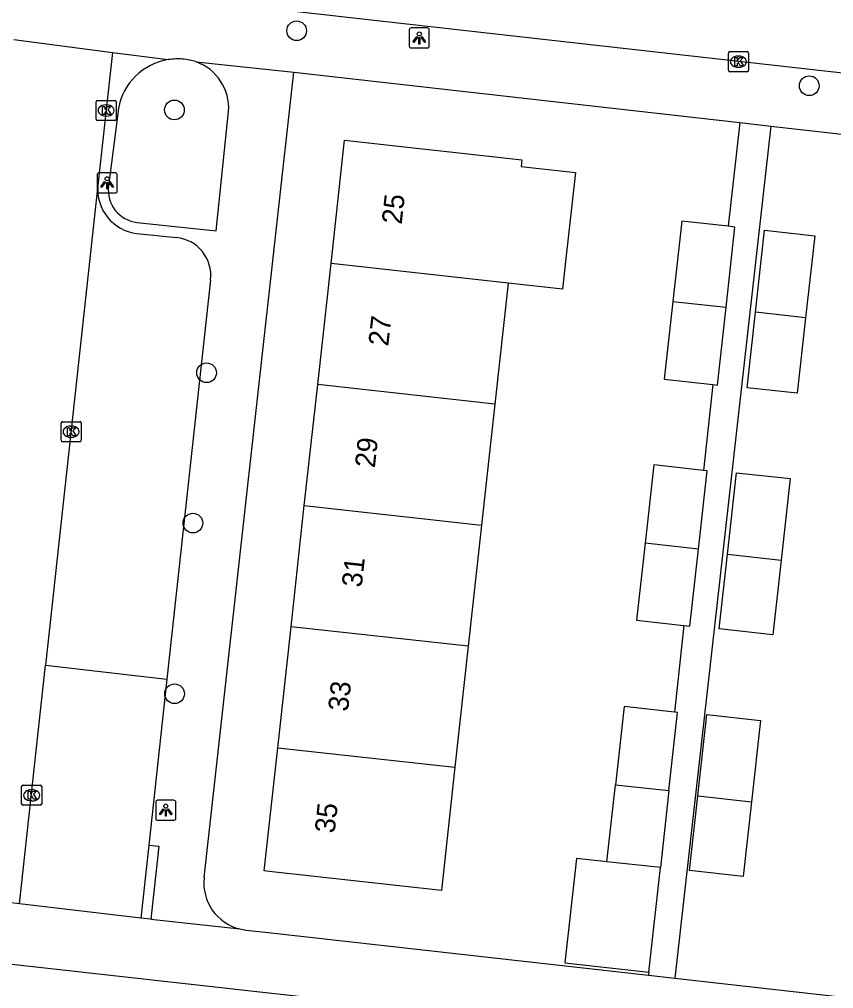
# Model space of a CAD drawing. Extents: x 161928 to 163055, y 386475 to 387428.
# Drawn here: x 162253.9 to 162294.38, y 386515.31 to 386563.46 of the extents above; entities that cross this region are included whole.
import ezdxf

# ---------------------------------------------------------------- set-up
doc = ezdxf.new("R2010")
doc.units = 0
for name, color, linetype in [('IMGEO_Boom', 7, 'Continuous'), ('IMGEO_Kolk', 7, 'Continuous'), ('IMGEO_Lichtpunt', 7, 'Continuous'), ('IMGEO_Pand', 7, 'Continuous'), ('IMGEO_Pand_nummerreeks', 7, 'Continuous'), ('IMGEO_Parkeervlak_open', 7, 'Continuous'), ('IMGEO_Rijbaan_lokaal_open', 7, 'Continuous'), ('IMGEO_Voetpad_open', 7, 'Continuous')]:
    doc.layers.add(name, color=color, linetype=linetype)

msp = doc.modelspace()

# ---------------------------------------------------------------- linework, layer by layer
at = {"layer": 'IMGEO_Boom'}
for centre in [(162267.684, 386562.893), (162293.166, 386560.162), (162261.609, 386558.958), (162263.205, 386545.9), (162262.524, 386538.434), (162261.612, 386529.953)]:
    msp.add_circle(centre, 0.489, dxfattribs=at)
at = {"layer": 'IMGEO_Kolk'}
for p, q in [((162289.22, 386561.857), (162290.072, 386561.857)), ((162289.145, 386560.931), (162289.145, 386561.783)), ((162289.633, 386561.637), (162289.658, 386561.637)), ((162290.146, 386561.783), (162290.146, 386560.931)), ((162290.072, 386560.857), (162289.22, 386560.857)), ((162289.656, 386561.077), (162289.631, 386561.077)), ((162257.786, 386559.432), (162258.638, 386559.432)), ((162257.711, 386558.506), (162257.711, 386559.358)), ((162258.199, 386559.212), (162258.224, 386559.212)), ((162258.712, 386559.358), (162258.712, 386558.506)), ((162258.638, 386558.432), (162257.786, 386558.432)), ((162258.222, 386558.652), (162258.197, 386558.652)), ((162255.971, 386542.546), (162255.971, 386543.398)), ((162256.046, 386543.472), (162256.898, 386543.472)), ((162256.459, 386543.252), (162256.484, 386543.252)), ((162256.972, 386543.398), (162256.972, 386542.546)), ((162256.482, 386542.692), (162256.457, 386542.692)), ((162256.898, 386542.472), (162256.046, 386542.472)), ((162254.011, 386524.488), (162254.011, 386525.34)), ((162254.086, 386525.414), (162254.938, 386525.414)), ((162255.012, 386525.34), (162255.012, 386524.488)), ((162254.499, 386525.194), (162254.524, 386525.194)), ((162254.938, 386524.414), (162254.086, 386524.414)), ((162254.522, 386524.634), (162254.497, 386524.634))]:
    msp.add_line(p, q, dxfattribs=at)
for points in [[(162289.22, 386561.857), (162290.072, 386561.857)], [(162289.145, 386560.931), (162289.145, 386561.783)], [(162289.466, 386561.557), (162289.589, 386561.557), (162289.589, 386561.406), (162289.719, 386561.557), (162289.883, 386561.557), (162289.737, 386561.406), (162289.89, 386561.157), (162289.738, 386561.157), (162289.653, 386561.321), (162289.589, 386561.254), (162289.589, 386561.157), (162289.466, 386561.157), (162289.466, 386561.557)], [(162290.146, 386561.783), (162290.146, 386560.931)], [(162290.072, 386560.857), (162289.22, 386560.857)], [(162257.786, 386559.432), (162258.638, 386559.432)], [(162257.711, 386558.506), (162257.711, 386559.358)], [(162258.032, 386559.132), (162258.155, 386559.132), (162258.155, 386558.981), (162258.285, 386559.132), (162258.449, 386559.132), (162258.303, 386558.981), (162258.456, 386558.732), (162258.304, 386558.732), (162258.219, 386558.896), (162258.155, 386558.829), (162258.155, 386558.732), (162258.032, 386558.732), (162258.032, 386559.132)], [(162258.712, 386559.358), (162258.712, 386558.506)], [(162258.638, 386558.432), (162257.786, 386558.432)], [(162255.971, 386542.546), (162255.971, 386543.398)], [(162256.046, 386543.472), (162256.898, 386543.472)], [(162256.292, 386543.172), (162256.415, 386543.172), (162256.415, 386543.021), (162256.545, 386543.172), (162256.709, 386543.172), (162256.563, 386543.021), (162256.716, 386542.772), (162256.564, 386542.772), (162256.479, 386542.936), (162256.415, 386542.869), (162256.415, 386542.772), (162256.292, 386542.772), (162256.292, 386543.172)], [(162256.972, 386543.398), (162256.972, 386542.546)], [(162256.898, 386542.472), (162256.046, 386542.472)], [(162254.011, 386524.488), (162254.011, 386525.34)], [(162254.086, 386525.414), (162254.938, 386525.414)], [(162255.012, 386525.34), (162255.012, 386524.488)], [(162254.332, 386525.114), (162254.455, 386525.114), (162254.455, 386524.963), (162254.585, 386525.114), (162254.749, 386525.114), (162254.603, 386524.963), (162254.756, 386524.714), (162254.604, 386524.714), (162254.519, 386524.878), (162254.455, 386524.811), (162254.455, 386524.714), (162254.332, 386524.714), (162254.332, 386525.114)], [(162254.938, 386524.414), (162254.086, 386524.414)]]:
    msp.add_lwpolyline(points, dxfattribs=at)
for centre, start, end in [((162289.222, 386561.781), 91.552, 178.448), ((162289.222, 386561.781), 91.552, 178.448), ((162290.07, 386561.781), 1.552, 88.448), ((162290.07, 386561.781), 1.552, 88.448), ((162289.222, 386560.933), 181.552, 268.448), ((162289.222, 386560.933), 181.552, 268.448), ((162290.07, 386560.933), 271.552, 358.448), ((162290.07, 386560.933), 271.552, 358.448), ((162257.788, 386559.356), 91.552, 178.448), ((162257.788, 386559.356), 91.552, 178.448), ((162258.636, 386559.356), 1.552, 88.448), ((162258.636, 386559.356), 1.552, 88.448), ((162257.788, 386558.508), 181.552, 268.448), ((162257.788, 386558.508), 181.552, 268.448), ((162258.636, 386558.508), 271.552, 358.448), ((162258.636, 386558.508), 271.552, 358.448), ((162256.048, 386543.396), 91.552, 178.448), ((162256.048, 386543.396), 91.552, 178.448), ((162256.896, 386543.396), 1.552, 88.448), ((162256.896, 386543.396), 1.552, 88.448), ((162256.048, 386542.548), 181.552, 268.448), ((162256.048, 386542.548), 181.552, 268.448), ((162256.896, 386542.548), 271.552, 358.448), ((162256.896, 386542.548), 271.552, 358.448), ((162254.088, 386525.338), 91.552, 178.448), ((162254.088, 386525.338), 91.552, 178.448), ((162254.936, 386525.338), 1.552, 88.448), ((162254.936, 386525.338), 1.552, 88.448), ((162254.088, 386524.49), 181.552, 268.448), ((162254.088, 386524.49), 181.552, 268.448), ((162254.936, 386524.49), 271.552, 358.448), ((162254.936, 386524.49), 271.552, 358.448)]:
    msp.add_arc(centre, 0.0765, start, end, dxfattribs=at)
for centre, major_axis, ratio, start_param, end_param in [((162289.632, 386561.357), (-0.387, 0.002), 0.722429, 4.712389, 7.853982), ((162289.657, 386561.357), (-0.39, 0.002), 0.717154, 1.570796, 4.712389), ((162258.198, 386558.932), (-0.387, 0.002), 0.722429, 4.712389, 7.853982), ((162258.223, 386558.932), (-0.39, 0.002), 0.717154, 1.570796, 4.712389), ((162256.458, 386542.972), (-0.387, 0.002), 0.722429, 4.712389, 7.853982), ((162256.483, 386542.972), (-0.39, 0.002), 0.717154, 1.570796, 4.712389), ((162254.498, 386524.914), (-0.387, 0.002), 0.722429, 4.712389, 7.853982), ((162254.523, 386524.914), (-0.39, 0.002), 0.717154, 1.570796, 4.712389)]:
    msp.add_ellipse(centre, major_axis=major_axis, ratio=ratio, start_param=start_param, end_param=end_param, dxfattribs=at)
at = {"layer": 'IMGEO_Lichtpunt'}
for p, q in [((162273.28, 386562.938), (162273.28, 386562.131)), ((162273.28, 386562.938), (162273.28, 386562.131)), ((162274.182, 386563.033), (162273.374, 386563.033)), ((162274.182, 386563.033), (162273.374, 386563.033)), ((162274.276, 386562.131), (162274.276, 386562.938)), ((162274.276, 386562.131), (162274.276, 386562.938)), ((162273.374, 386562.037), (162274.182, 386562.037)), ((162273.374, 386562.037), (162274.182, 386562.037)), ((162257.765, 386555.739), (162257.765, 386554.932)), ((162257.765, 386555.739), (162257.765, 386554.932)), ((162258.667, 386555.834), (162257.859, 386555.834)), ((162258.667, 386555.834), (162257.859, 386555.834)), ((162258.761, 386554.932), (162258.761, 386555.739)), ((162258.761, 386554.932), (162258.761, 386555.739)), ((162257.859, 386554.838), (162258.667, 386554.838)), ((162257.859, 386554.838), (162258.667, 386554.838)), ((162260.68, 386524.573), (162260.68, 386523.766)), ((162260.68, 386524.573), (162260.68, 386523.766)), ((162261.582, 386524.668), (162260.774, 386524.668)), ((162261.582, 386524.668), (162260.774, 386524.668)), ((162261.676, 386523.766), (162261.676, 386524.573)), ((162261.676, 386523.766), (162261.676, 386524.573)), ((162260.774, 386523.672), (162261.582, 386523.672)), ((162260.774, 386523.672), (162261.582, 386523.672))]:
    msp.add_line(p, q, dxfattribs=at)
for points in [[(162273.654, 386562.602), (162273.693, 386562.574), (162273.505, 386562.312), (162273.467, 386562.339), (162273.654, 386562.602)], [(162273.756, 386562.554), (162273.803, 386562.554), (162273.803, 386562.232), (162273.756, 386562.232), (162273.756, 386562.554)], [(162273.866, 386562.574), (162273.904, 386562.601), (162274.091, 386562.339), (162274.052, 386562.311), (162273.866, 386562.574)], [(162258.139, 386555.403), (162258.178, 386555.375), (162257.99, 386555.113), (162257.952, 386555.14), (162258.139, 386555.403)], [(162258.241, 386555.355), (162258.288, 386555.355), (162258.288, 386555.033), (162258.241, 386555.033), (162258.241, 386555.355)], [(162258.351, 386555.375), (162258.389, 386555.402), (162258.576, 386555.14), (162258.537, 386555.112), (162258.351, 386555.375)], [(162261.054, 386524.237), (162261.093, 386524.209), (162260.905, 386523.947), (162260.867, 386523.974), (162261.054, 386524.237)], [(162261.156, 386524.189), (162261.203, 386524.189), (162261.203, 386523.867), (162261.156, 386523.867), (162261.156, 386524.189)], [(162261.266, 386524.209), (162261.304, 386524.236), (162261.491, 386523.974), (162261.452, 386523.946), (162261.266, 386524.209)]]:
    msp.add_lwpolyline(points, dxfattribs=at)
for centre in [(162273.779, 386562.736), (162258.264, 386555.537), (162261.179, 386524.371)]:
    msp.add_circle(centre, 0.0994, dxfattribs=at)
for centre, start, end in [((162273.374, 386562.938), 90, 180), ((162273.374, 386562.938), 90, 180), ((162274.182, 386562.938), 0, 90), ((162274.182, 386562.938), 0, 90), ((162273.374, 386562.131), 180, 270), ((162273.374, 386562.131), 180, 270), ((162274.182, 386562.131), 270, 0), ((162274.182, 386562.131), 270, 360), ((162257.859, 386555.739), 90, 180), ((162257.859, 386555.739), 90, 180), ((162258.667, 386555.739), 0, 90), ((162258.667, 386555.739), 0, 90), ((162257.859, 386554.932), 180, 270), ((162257.859, 386554.932), 180, 270), ((162258.667, 386554.932), 270, 0), ((162258.667, 386554.932), 270, 360), ((162260.774, 386524.573), 90, 180), ((162260.774, 386524.573), 90, 180), ((162261.582, 386524.573), 0, 90), ((162261.582, 386524.573), 0, 90), ((162260.774, 386523.766), 180, 270), ((162260.774, 386523.766), 180, 270), ((162261.582, 386523.766), 270, 0), ((162261.582, 386523.766), 270, 360)]:
    msp.add_arc(centre, 0.0946, start, end, dxfattribs=at)
at = {"layer": 'IMGEO_Pand'}
for points in [[(162269.391, 386551.329), (162270.065, 386557.451), (162278.874, 386556.48), (162278.838, 386556.151), (162281.541, 386555.853), (162281.054, 386551.433), (162280.903, 386550.06), (162278.2, 386550.358)], [(162289.131, 386553.181), (162286.826, 386553.436), (162286.384, 386549.449)], [(162289.029, 386549.157), (162289.471, 386553.143), (162289.131, 386553.181)], [(162290.49, 386548.906), (162290.942, 386552.98), (162293.438, 386552.703), (162292.986, 386548.631)], [(162268.728, 386545.315), (162269.391, 386551.329)], [(162278.2, 386550.358), (162269.391, 386551.329)], [(162278.2, 386550.358), (162277.537, 386544.344)], [(162286.384, 386549.449), (162285.955, 386545.586), (162288.375, 386545.318)], [(162286.384, 386549.449), (162289.029, 386549.157)], [(162288.375, 386545.318), (162288.6, 386545.293), (162289.029, 386549.157)], [(162292.986, 386548.631), (162292.57, 386544.881), (162290.074, 386545.158), (162290.49, 386548.906)], [(162292.986, 386548.631), (162290.49, 386548.906)], [(162268.065, 386539.302), (162268.728, 386545.315)], [(162277.537, 386544.344), (162268.728, 386545.315)], [(162277.537, 386544.344), (162276.875, 386538.331)], [(162287.901, 386541.052), (162285.435, 386541.326), (162285.003, 386537.436)], [(162287.66, 386537.143), (162288.092, 386541.031), (162287.901, 386541.052)], [(162289.095, 386536.887), (162289.545, 386540.938), (162292.221, 386540.641), (162291.772, 386536.592)], [(162267.403, 386533.288), (162268.065, 386539.302)], [(162268.065, 386539.302), (162276.875, 386538.331)], [(162276.875, 386538.331), (162276.212, 386532.317)], [(162285.003, 386537.436), (162284.579, 386533.613), (162286.938, 386533.351)], [(162287.66, 386537.143), (162285.003, 386537.436)], [(162286.938, 386533.351), (162287.236, 386533.318), (162287.66, 386537.143)], [(162291.772, 386536.592), (162291.36, 386532.883), (162288.684, 386533.18), (162289.095, 386536.887)], [(162289.095, 386536.887), (162291.772, 386536.592)], [(162266.74, 386527.274), (162267.403, 386533.288)], [(162276.212, 386532.317), (162267.403, 386533.288)], [(162276.212, 386532.317), (162275.55, 386526.303)], [(162286.46, 386529.047), (162283.963, 386529.324), (162283.531, 386525.433)], [(162286.188, 386525.141), (162286.62, 386529.029), (162286.46, 386529.047)], [(162287.622, 386524.876), (162288.072, 386528.927), (162290.748, 386528.63), (162290.299, 386524.582)], [(162275.55, 386526.303), (162274.876, 386520.184), (162266.471, 386521.109), (162266.066, 386521.154), (162266.74, 386527.274)], [(162266.74, 386527.274), (162275.55, 386526.303)], [(162283.107, 386521.611), (162283.531, 386525.433)], [(162283.531, 386525.433), (162286.188, 386525.141)], [(162286.188, 386525.141), (162285.764, 386521.316)], [(162290.299, 386524.582), (162289.887, 386520.872), (162287.211, 386521.169), (162287.622, 386524.876)], [(162287.622, 386524.876), (162290.299, 386524.582)], [(162283.107, 386521.611), (162281.591, 386521.779), (162281.016, 386516.593), (162285.189, 386516.13)], [(162285.764, 386521.316), (162283.107, 386521.611)], [(162285.189, 386516.13), (162285.764, 386521.316)]]:
    msp.add_lwpolyline(points, dxfattribs=at)
at = {"layer": 'IMGEO_Parkeervlak_open'}
msp.add_lwpolyline([(162255.205, 386531.372), (162261.236, 386530.682)], dxfattribs=at)
at = {"layer": 'IMGEO_Rijbaan_lokaal_open'}
for points in [[(162315.022, 386558.52), (162264.757, 386564.157)], [(162253.622, 386562.454), (162258.523, 386561.805)], [(162258.523, 386561.805), (162257.805, 386555.216)], [(162257.805, 386555.216), (162255.205, 386531.372)], [(162253.913, 386519.523), (162255.205, 386531.372)], [(162253.913, 386519.523), (162250.604, 386519.914)]]:
    msp.add_lwpolyline(points, dxfattribs=at)
at = {"layer": 'IMGEO_Voetpad_open'}
for points in [[(162258.523, 386561.805), (162261.299, 386561.458)], [(162262.687, 386561.346), (162267.535, 386560.832)], [(162263.084, 386520.82), (162267.535, 386560.832)], [(162267.535, 386560.832), (162289.712, 386558.333)], [(162258.824, 386559.037), (162258.333, 386555.165)], [(162259.754, 386553.372), (162263.687, 386552.959), (162264.303, 386558.889)], [(162291.26, 386558.159), (162286.489, 386515.82)], [(162289.712, 386558.333), (162289.131, 386553.181)], [(162289.712, 386558.333), (162291.26, 386558.159)], [(162291.26, 386558.159), (162311.555, 386555.871)], [(162259.739, 386552.824), (162261.71, 386552.619)], [(162263.406, 386550.518), (162261.236, 386530.682)], [(162288.375, 386545.318), (162287.901, 386541.052)], [(162286.938, 386533.351), (162286.46, 386529.047)], [(162261.236, 386530.682), (162260.334, 386522.439)], [(162260.334, 386522.439), (162259.937, 386518.81)], [(162260.334, 386522.439), (162260.831, 386522.385), (162260.434, 386518.756)], [(162259.937, 386518.81), (162253.913, 386519.523)], [(162260.434, 386518.756), (162259.937, 386518.81)], [(162260.434, 386518.756), (162264.858, 386518.27)], [(162265.165, 386518.215), (162266.116, 386518.108), (162275.885, 386517.011), (162285.171, 386515.968)], [(162244.314, 386517.547), (162273.275, 386514.324)], [(162285.189, 386516.13), (162285.171, 386515.968)], [(162285.171, 386515.968), (162286.489, 386515.82)], [(162286.489, 386515.82), (162306.939, 386513.525)]]:
    msp.add_lwpolyline(points, dxfattribs=at)
for centre, radius, start, end in [((162261.774, 386558.496), 2.999, 99.1189, 169.6172), ((162261.775, 386558.449), 3.046, 85.5106, 98.9809), ((162261.861, 386559.062), 2.428, 70.1176, 86.4137), ((162261.857, 386559.04), 2.451, 356.4699, 70.197), ((162259.987, 386555.002), 2.192, 174.406, 263.5071), ((162259.922, 386554.965), 1.602, 172.8302, 263.9653), ((162261.513, 386550.725), 1.904, 353.7497, 84.0737), ((162265.428, 386520.559), 2.359, 173.6421, 256.0096), ((162265.486, 386520.89), 2.694, 256.5243, 263.1618)]:
    msp.add_arc(centre, radius, start, end, dxfattribs=at)

# ---------------------------------------------------------------- texts
at = {"layer": 'IMGEO_Pand_nummerreeks'}
for s, rotation, p in [('25', 83.7149, (162272.901, 386553.246)), ('27', 83.7128, (162272.235, 386547.196)), ('29', 83.7128, (162271.568, 386541.147)), ('31', 83.7128, (162270.915, 386535.21)), ('33', 83.7128, (162270.235, 386529.048)), ('35', 83.7128, (162269.569, 386522.998))]:
    msp.add_text(s, height=1, rotation=rotation, dxfattribs=at).set_placement(p)

doc.saveas('drawing.dxf')
